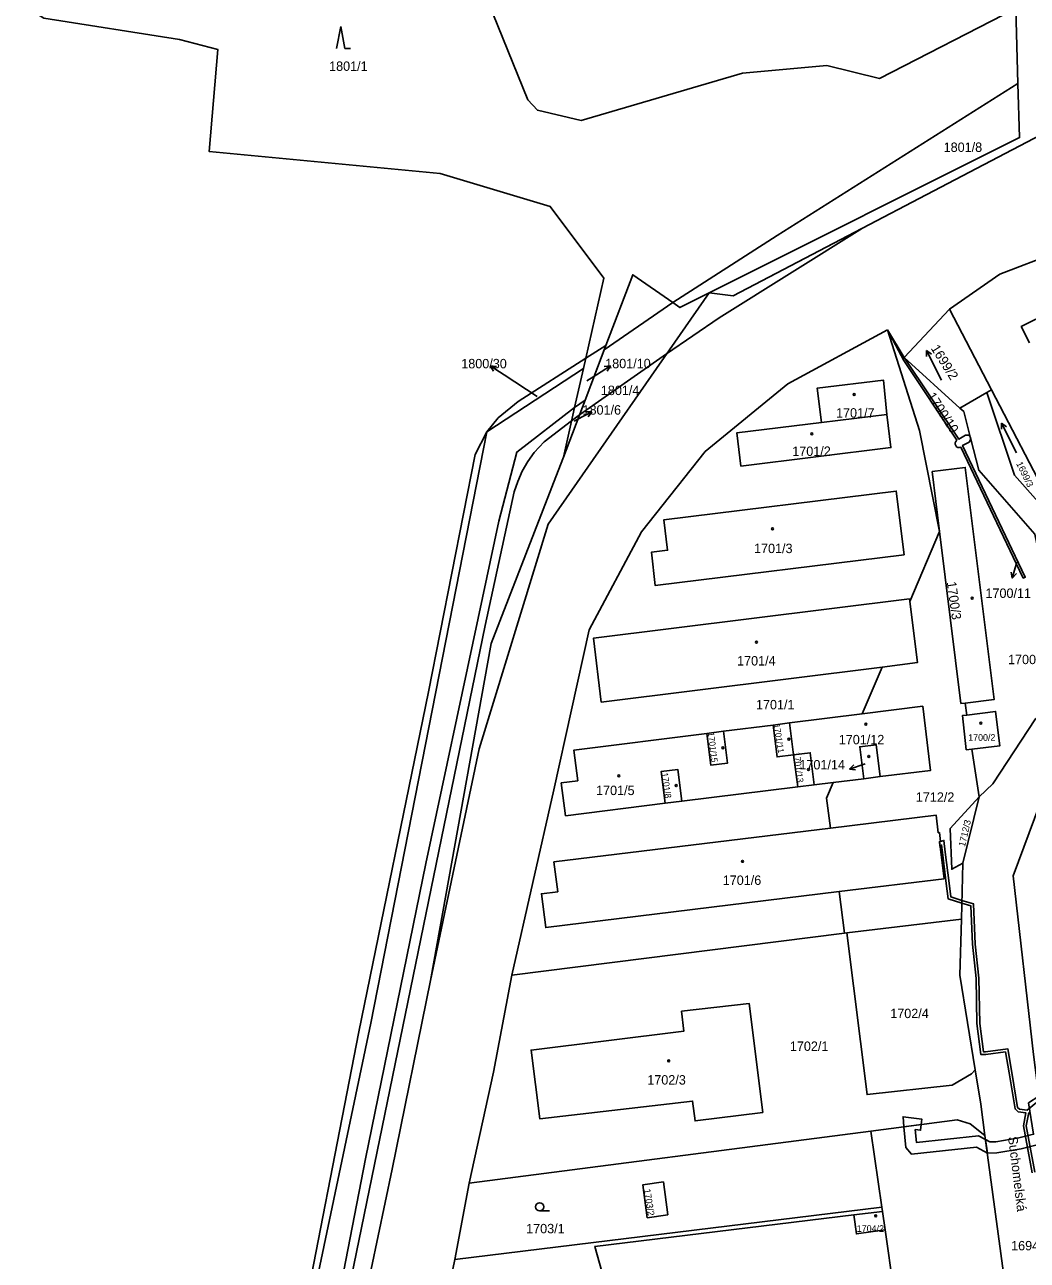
# Model space of a CAD drawing. Extents: x -756746 to -753363, y -1166406 to -1161727.
# Drawn here: x -756016.6 to -755835.6, y -1163528.9 to -1163305.7 of the extents above; entities that cross this region are included whole.
import ezdxf

# ---------------------------------------------------------------- set-up
doc = ezdxf.new("R2010")
doc.units = 0
for name, color, linetype in [('Hranice parcel', 7, 'Continuous'), ('Parcelní čísla', 7, 'Continuous'), ('Pop  PČ popisy', 7, 'Continuous'), ('Věcná břemena k části', 7, 'Continuous'), ('Značky budov', 7, 'Continuous'), ('Značky kultur', 7, 'Continuous')]:
    doc.layers.add(name, color=color, linetype=linetype)

msp = doc.modelspace()

# ---------------------------------------------------------------- linework, layer by layer
at = {"layer": 'Hranice parcel'}
for p, q in [((-755837.26, -1163316.34), (-755837.67, -1163302.81)), ((-755888.68, -1163354.72), (-755823.1, -1163320.39)), ((-755810.9, -1163339.42), (-755840.54, -1163350.8)), ((-755840.54, -1163350.8), (-755849.6, -1163357.1)), ((-755893.03, -1163354.18), (-755888.68, -1163354.72)), ((-755849.6, -1163357.1), (-755857.8, -1163365.86)), ((-755849.6, -1163357.1), (-755842.02, -1163371.69)), ((-755860.8, -1163360.86), (-755855.06, -1163379.01)), ((-755860.8, -1163360.86), (-755857.8, -1163365.86)), ((-755911.65, -1163363.66), (-755915.41, -1163373.53)), ((-755915.29, -1163365.98), (-755911.65, -1163363.66)), ((-755915.71, -1163367.85), (-755915.29, -1163365.98)), ((-755857.8, -1163365.86), (-755847.73, -1163374.97)), ((-755915.71, -1163367.85), (-755933.13, -1163379.29)), ((-755917.3, -1163374.86), (-755915.71, -1163367.85)), ((-755842.89, -1163372.19), (-755847.73, -1163374.97)), ((-755842.89, -1163372.19), (-755842.02, -1163371.69)), ((-755915.41, -1163373.53), (-755919.33, -1163383.83)), ((-755915.41, -1163373.53), (-755917.3, -1163374.86)), ((-755847.73, -1163374.97), (-755847.05, -1163375.59)), ((-755847.05, -1163375.59), (-755845.87, -1163380.17)), ((-755860.95, -1163376.12), (-755872.76, -1163377.58)), ((-755855.06, -1163379.01), (-755851.43, -1163397.25)), ((-755845.87, -1163380.17), (-755845.76, -1163380.59)), ((-755851.43, -1163397.25), (-755852.76, -1163386.45)), ((-755856.79, -1163409.92), (-755851.43, -1163397.25)), ((-755865.38, -1163430.21), (-755861.79, -1163421.75)), ((-755865.38, -1163430.21), (-755854.46, -1163428.84)), ((-755847.55, -1163428.35), (-755846.81, -1163428.26)), ((-755846.81, -1163428.26), (-755846.49, -1163430.41)), ((-755878.51, -1163431.85), (-755865.38, -1163430.21)), ((-755893.41, -1163433.72), (-755890.41, -1163433.34)), ((-755890.41, -1163433.34), (-755881.48, -1163432.23)), ((-755881.48, -1163432.23), (-755878.51, -1163431.85)), ((-755877.79, -1163437.6), (-755878.51, -1163431.85)), ((-755877.01, -1163443.38), (-755877.79, -1163437.6)), ((-755845.57, -1163436.55), (-755844.29, -1163445.16)), ((-755865.11, -1163441.91), (-755870.62, -1163442.59)), ((-755862.14, -1163441.54), (-755865.11, -1163441.91)), ((-755877.01, -1163443.38), (-755897.96, -1163445.99)), ((-755874.03, -1163443.01), (-755877.01, -1163443.38)), ((-755870.62, -1163442.59), (-755874.03, -1163443.01)), ((-755871.81, -1163445.41), (-755870.62, -1163442.59)), ((-755841.79, -1163442.86), (-755844.29, -1163445.16)), ((-755900.94, -1163446.36), (-755897.96, -1163445.99)), ((-755871.08, -1163450.82), (-755871.81, -1163445.41)), ((-755844.29, -1163445.16), (-755847.24, -1163457.19)), ((-755847.24, -1163457.19), (-755847.43, -1163467.3)), ((-755868.58, -1163469.78), (-755869.57, -1163462.3)), ((-755847.43, -1163467.3), (-755868.18, -1163469.73)), ((-755928.66, -1163477.39), (-755868.58, -1163469.78)), ((-755868.18, -1163469.73), (-755868.58, -1163469.78)), ((-755844.98, -1163494.47), (-755845.63, -1163495.24)), ((-755844.98, -1163494.47), (-755843.97, -1163500.69)), ((-755843.97, -1163500.69), (-755843.23, -1163506.37)), ((-755863.84, -1163505.55), (-755936.33, -1163514.98)), ((-755861.85, -1163519.28), (-755863.84, -1163505.55)), ((-755938.91, -1163528.75), (-755936.33, -1163514.98)), ((-755938.91, -1163528.75), (-755861.85, -1163519.28)), ((-755866.92, -1163520.68), (-755861.74, -1163520.05)), ((-755861.74, -1163520.05), (-755861.85, -1163519.28)), ((-755861.26, -1163523.36), (-755861.74, -1163520.05)), ((-755859.42, -1163536.03), (-755861.26, -1163523.36)), ((-755942.64, -1163546.8), (-755938.91, -1163528.75))]:
    msp.add_line(p, q, dxfattribs=at)
for points in [[(-755988.61, -1163308.42), (-756013.13, -1163304.58), (-756026.68, -1163295.93), (-756033.93, -1163298.81), (-756038.83, -1163298.73), (-756040.95, -1163271.55), (-755936.84, -1163258.95)], [(-755895.62, -1163263.62), (-755909.79, -1163257.98), (-755926.54, -1163258.88), (-755939.57, -1163263.66), (-755932.07, -1163303.71), (-755925.73, -1163319.29), (-755924.02, -1163321.2), (-755916.09, -1163323.03), (-755886.99, -1163314.52), (-755871.78, -1163313.09), (-755862.27, -1163315.44), (-755837.67, -1163302.81)], [(-755915.29, -1163365.98), (-755912, -1163351.51), (-755921.69, -1163338.59), (-755941.57, -1163332.6), (-755983.26, -1163328.67), (-755981.7, -1163310.24), (-755988.61, -1163308.42)], [(-755899.58, -1163355.92), (-755880.74, -1163343.84), (-755837.26, -1163316.34)], [(-755837.26, -1163316.34), (-755836.96, -1163326.12), (-755893.03, -1163354.18)], [(-755911.65, -1163363.66), (-755906.8, -1163350.9), (-755899.58, -1163355.92)], [(-755893.03, -1163354.18), (-755922.08, -1163395.93), (-755934.52, -1163436.53), (-755943.29, -1163478.35)], [(-755893.03, -1163354.18), (-755898.29, -1163356.82), (-755899.58, -1163355.92)], [(-755831.44, -1163357.63), (-755836.67, -1163360.26), (-755835.21, -1163363.17)], [(-755860.8, -1163360.86), (-755878.8, -1163370.62), (-755893.76, -1163382.83), (-755905.25, -1163397.34), (-755914.65, -1163415.04), (-755921.07, -1163443.92), (-755928.66, -1163477.39)], [(-755848.32, -1163380.79), (-755857.89, -1163366.39), (-755860.8, -1163360.86)], [(-755933.13, -1163379.29), (-755931.1, -1163376.72), (-755927.48, -1163373.8), (-755915.29, -1163365.98)], [(-755857.8, -1163365.86), (-755847.95, -1163380.59), (-755846.71, -1163379.87), (-755846.18, -1163379.89), (-755845.87, -1163380.17)], [(-755860.95, -1163376.12), (-755861.51, -1163369.94), (-755873.52, -1163371.41), (-755872.76, -1163377.58)], [(-755829.83, -1163396.16), (-755837.87, -1163387.11), (-755842.89, -1163372.19)], [(-755842.02, -1163371.69), (-755831.38, -1163392.15), (-755829.83, -1163396.16)], [(-755917.3, -1163374.86), (-755927.73, -1163382.92), (-755931, -1163395.43), (-755934.7, -1163412.94), (-755944.17, -1163457.24), (-755955.04, -1163510.59), (-755961.39, -1163543.13), (-755969.75, -1163580.08), (-755980.44, -1163632.87), (-755990.68, -1163681.52), (-755997.89, -1163718.98), (-756006.55, -1163758.47), (-756015.37, -1163803.5), (-756020.15, -1163836.16), (-756019.18, -1163844.93), (-756014.35, -1163853.47)], [(-755919.33, -1163383.83), (-755917.62, -1163376.28), (-755917.3, -1163374.86)], [(-755872.76, -1163377.58), (-755888.04, -1163379.47), (-755887.29, -1163385.46), (-755860.21, -1163382.1), (-755860.95, -1163376.12)], [(-756011.68, -1163753.27), (-755994.26, -1163674.75), (-755980.32, -1163606.29), (-755967.88, -1163547.36), (-755956.27, -1163487.62), (-755943.66, -1163426.24), (-755935.26, -1163383.38), (-755933.13, -1163379.29)], [(-755933.13, -1163379.29), (-755954.1, -1163486.09), (-755978.68, -1163603.21), (-756002.91, -1163725.66), (-756008.76, -1163753.31)], [(-755847.57, -1163382.04), (-755847.83, -1163382.11), (-755848.1, -1163382.08), (-755848.34, -1163381.96), (-755848.51, -1163381.76), (-755848.61, -1163381.51), (-755848.6, -1163381.24), (-755848.51, -1163380.99), (-755848.32, -1163380.79)], [(-755845.76, -1163380.59), (-755846.08, -1163381.12), (-755847.25, -1163381.73), (-755835.96, -1163405.52), (-755836.32, -1163405.69), (-755847.57, -1163382.04)], [(-755845.76, -1163380.59), (-755844.32, -1163386.2), (-755834.19, -1163397.74), (-755830.83, -1163413.97), (-755824.44, -1163420.45)], [(-755919.33, -1163383.83), (-755919.86, -1163385.21), (-755932.38, -1163417.5), (-755943.29, -1163478.35)], [(-755852.76, -1163386.45), (-755846.77, -1163385.7), (-755841.56, -1163427.6), (-755846.81, -1163428.26)], [(-755857.82, -1163401.5), (-755859.23, -1163389.98), (-755901.2, -1163395.17), (-755900.52, -1163400.65), (-755903.45, -1163401.01), (-755902.73, -1163407.03), (-755857.82, -1163401.5)], [(-755851.43, -1163397.25), (-755851.35, -1163397.77), (-755847.55, -1163428.35)], [(-755856.79, -1163409.92), (-755856.85, -1163409.43), (-755913.87, -1163416.52), (-755912.5, -1163428.09), (-755861.79, -1163421.75)], [(-755861.79, -1163421.75), (-755855.43, -1163420.95), (-755856.79, -1163409.92)], [(-755824.44, -1163420.45), (-755834.07, -1163431.12), (-755841.79, -1163442.86)], [(-755854.46, -1163428.84), (-755853.03, -1163440.41), (-755862.14, -1163441.54)], [(-755831.81, -1163512.4), (-755832.93, -1163503.47), (-755834.43, -1163491.74), (-755838.13, -1163459.47), (-755833.29, -1163446.5), (-755827.37, -1163436.35), (-755821.15, -1163427.9)], [(-755846.49, -1163430.41), (-755847.28, -1163430.51), (-755846.6, -1163436.68), (-755845.57, -1163436.55)], [(-755846.49, -1163430.41), (-755841.29, -1163429.76), (-755840.53, -1163435.97), (-755845.57, -1163436.55)], [(-755890.41, -1163433.34), (-755889.68, -1163439.1), (-755892.69, -1163439.48), (-755893.41, -1163433.72)], [(-755877.79, -1163437.6), (-755880.76, -1163437.98), (-755881.48, -1163432.23)], [(-755900.94, -1163446.36), (-755918.94, -1163448.6), (-755919.71, -1163442.68), (-755916.73, -1163442.29), (-755917.43, -1163436.73), (-755893.41, -1163433.72)], [(-755865.11, -1163441.91), (-755865.83, -1163436.14), (-755862.85, -1163435.77), (-755862.14, -1163441.54)], [(-755877.79, -1163437.6), (-755874.75, -1163437.22), (-755874.03, -1163443.01)], [(-755900.94, -1163446.36), (-755901.66, -1163440.6), (-755898.67, -1163440.23), (-755897.96, -1163445.99)], [(-755847.24, -1163457.19), (-755849.22, -1163458.25), (-755849.52, -1163450.92), (-755844.29, -1163445.16)], [(-755869.57, -1163462.3), (-755850.61, -1163459.99), (-755851.45, -1163453.26), (-755851.25, -1163453.23), (-755851.45, -1163451.64), (-755851.65, -1163451.66), (-755852.04, -1163448.49), (-755871.08, -1163450.82)], [(-755871.08, -1163450.82), (-755921.03, -1163456.94), (-755920.34, -1163462.32), (-755923.3, -1163462.7), (-755922.52, -1163468.8), (-755869.57, -1163462.3)], [(-755847.43, -1163467.3), (-755847.77, -1163477.41), (-755844.98, -1163494.47)], [(-755845.63, -1163495.24), (-755849.13, -1163497.24), (-755864.51, -1163498.97), (-755868.18, -1163469.73)], [(-755928.66, -1163477.39), (-755931.92, -1163494.92), (-755936.33, -1163514.98)], [(-755962.87, -1163572.61), (-755950.21, -1163512.41), (-755943.29, -1163478.35)], [(-755883.34, -1163502.18), (-755885.8, -1163482.51), (-755898, -1163483.91), (-755897.59, -1163487.51), (-755925.15, -1163490.91), (-755923.58, -1163503.32), (-755895.99, -1163500.14), (-755895.54, -1163503.71), (-755883.34, -1163502.18)], [(-755863.84, -1163505.55), (-755848.26, -1163503.52), (-755845.87, -1163504.22), (-755843.23, -1163506.37)], [(-755843.23, -1163506.37), (-755832.48, -1163585.79), (-755828.16, -1163621.78), (-755825.47, -1163642.28), (-755821.41, -1163660.89), (-755803.31, -1163720.88), (-755791.86, -1163751.01)], [(-755904.2, -1163521.21), (-755904.97, -1163515.24), (-755901.26, -1163514.72), (-755900.49, -1163520.65), (-755904.2, -1163521.21)], [(-755909.15, -1163542.51), (-755913.66, -1163526.39), (-755866.92, -1163520.68)], [(-755861.26, -1163523.36), (-755866.42, -1163524.11), (-755866.92, -1163520.68)]]:
    msp.add_lwpolyline(points, dxfattribs=at)
at = {"layer": 'Pop  PČ popisy'}
for p, q in [((-755930.02, -1163369), (-755932.54, -1163367.37)), ((-755932.54, -1163367.37), (-755931.42, -1163367.49)), ((-755932.54, -1163367.37), (-755931.97, -1163368.33)), ((-755913.37, -1163368.95), (-755910.83, -1163367.36)), ((-755910.83, -1163367.36), (-755911.94, -1163367.47)), ((-755910.83, -1163367.36), (-755911.41, -1163368.31)), ((-755924.08, -1163372.87), (-755930.02, -1163369)), ((-755915.09, -1163370.05), (-755913.37, -1163368.95)), ((-755917.38, -1163377.34), (-755916.85, -1163377.06)), ((-755916.85, -1163377.06), (-755914.2, -1163375.65)), ((-755914.2, -1163375.65), (-755915.32, -1163375.68)), ((-755914.2, -1163375.65), (-755914.85, -1163376.56)), ((-755838.31, -1163405.7), (-755838.51, -1163404.59)), ((-755837.48, -1163402.81), (-755838.31, -1163405.7)), ((-755838.31, -1163405.7), (-755837.55, -1163404.87)), ((-755864.82, -1163439.25), (-755867.67, -1163440.18)), ((-755867.67, -1163440.18), (-755866.88, -1163439.39)), ((-755867.67, -1163440.18), (-755866.57, -1163440.34))]:
    msp.add_line(p, q, dxfattribs=at)
at = {"layer": 'Věcná břemena k části'}
for points in [[(-755975.27, -1163618.03), (-755933.43, -1163414.27), (-755928.21, -1163390.1), (-755927.57, -1163388.21), (-755926.75, -1163386.39), (-755925.75, -1163384.65), (-755924.59, -1163383.02), (-755922.8, -1163381.06), (-755917.85, -1163377.29), (-755916.43, -1163376.21), (-755900.7, -1163365.2), (-755891.19, -1163358.71), (-755865.33, -1163342.5), (-755888.68, -1163354.72), (-755893.03, -1163354.18), (-755898.29, -1163356.82), (-755899.58, -1163355.92), (-755911.95, -1163364.44), (-755915.41, -1163373.53), (-755917.3, -1163374.86), (-755927.73, -1163382.92), (-755931, -1163395.43), (-755934.7, -1163412.94), (-755944.17, -1163457.24), (-755955.04, -1163510.59), (-755961.39, -1163543.13)], [(-755833.93, -1163500.38), (-755835.6, -1163501.79), (-755836.98, -1163501.61), (-755837.32, -1163501.3), (-755838.36, -1163494.95), (-755839.12, -1163490.69), (-755843.1, -1163491.23), (-755843.5, -1163491.23), (-755844.17, -1163486.1), (-755844.31, -1163477.95), (-755845, -1163471.78), (-755845.29, -1163464.52), (-755847.37, -1163463.88), (-755849.38, -1163463.25), (-755849.7, -1163460.76), (-755850.4, -1163455.18), (-755850.62, -1163453.07), (-755851.25, -1163453.23), (-755851.45, -1163453.26), (-755851.35, -1163454.07), (-755851.04, -1163453.91), (-755850.9, -1163455.24), (-755850.2, -1163460.82), (-755849.84, -1163463.63), (-755847.38, -1163464.4), (-755845.77, -1163464.9), (-755845.5, -1163471.82), (-755844.81, -1163477.99), (-755844.67, -1163486.14), (-755843.94, -1163491.73), (-755843.06, -1163491.73), (-755839.52, -1163491.25), (-755838.86, -1163495.03), (-755837.78, -1163501.54), (-755837.2, -1163502.09), (-755835.82, -1163502.26), (-755836.26, -1163504.6), (-755834.71, -1163513.08)], [(-755834.21, -1163513), (-755835.76, -1163504.6), (-755835.29, -1163502.18)]]:
    msp.add_lwpolyline(points, dxfattribs=at)
for points in [[(-755843.13, -1163507.07), (-755842.79, -1163509.52), (-755841.07, -1163509.47), (-755836.69, -1163508.73), (-755833.31, -1163507.91), (-755832.5, -1163506.93), (-755833.47, -1163499.22), (-755835.39, -1163500.47), (-755834.43, -1163506.13), (-755837.09, -1163506.77), (-755841.27, -1163507.47), (-755842.33, -1163507.5)], [(-755857.85, -1163504.77), (-755854.71, -1163504.36), (-755854.59, -1163503.4), (-755858.01, -1163502.97)], [(-755854.71, -1163504.36), (-755857.85, -1163504.77), (-755857.52, -1163508.49), (-755856.5, -1163509.69), (-755844.77, -1163508.48), (-755842.79, -1163509.52), (-755843.13, -1163507.07), (-755844.37, -1163506.42), (-755855.6, -1163507.59), (-755855.81, -1163505.27), (-755854.84, -1163505.39)]]:
    msp.add_lwpolyline(points, close=True, dxfattribs=at)
at = {"layer": 'Značky budov'}
for centre in [(-755866.82, -1163372.53), (-755874.48, -1163379.63), (-755881.57, -1163396.79), (-755845.52, -1163409.32), (-755884.48, -1163417.25), (-755864.72, -1163432.08), (-755843.98, -1163431.87), (-755878.63, -1163434.75), (-755890.53, -1163436.32), (-755864.2, -1163437.89), (-755875.1, -1163440.23), (-755909.33, -1163441.41), (-755898.96, -1163443.16), (-755886.98, -1163456.84), (-755900.32, -1163492.87), (-755862.95, -1163520.85)]:
    msp.add_circle(centre, 0.175, dxfattribs=at)
at = {"layer": 'Značky kultur'}
for p, q in [((-755959.51, -1163306.04), (-755960.26, -1163310.04)), ((-755958.76, -1163310.04), (-755959.51, -1163306.04)), ((-755958.76, -1163310.04), (-755957.76, -1163310.04)), ((-755853.79, -1163364.59), (-755853.8, -1163365.69)), ((-755851.07, -1163369.93), (-755853.79, -1163364.59)), ((-755853.79, -1163364.59), (-755852.9, -1163365.23)), ((-755840.25, -1163377.71), (-755840.26, -1163378.81)), ((-755837.53, -1163383.05), (-755840.25, -1163377.71)), ((-755840.25, -1163377.71), (-755839.36, -1163378.35)), ((-755923.6, -1163519.98), (-755921.85, -1163519.98))]:
    msp.add_line(p, q, dxfattribs=at)
msp.add_circle((-755923.6, -1163519.23), 0.75, dxfattribs=at)

# ---------------------------------------------------------------- texts
at = {"layer": 'Parcelní čísla'}
for s, height, p in [('1801/1', 1.7, (-755961.62, -1163314.08)), ('1801/8', 1.7, (-755850.68, -1163328.72)), ('1800/30', 1.7, (-755937.76, -1163367.8)), ('1801/10', 1.7, (-755911.78, -1163367.78)), ('1801/4', 1.7, (-755912.56, -1163372.63)), ('1801/6', 1.7, (-755915.87, -1163376.16)), ('1701/7', 1.7, (-755870.11, -1163376.7)), ('1701/2', 1.7, (-755878.01, -1163383.62)), ('1701/3', 1.7, (-755884.91, -1163401.17)), ('1700/11', 1.7, (-755843.13, -1163409.26)), ('1701/4', 1.7, (-755887.97, -1163421.47)), ('1700/1', 1.7, (-755839.06, -1163421.23)), ('1701/1', 1.7, (-755884.56, -1163429.39)), ('1701/12', 1.7, (-755869.61, -1163435.7)), ('1700/2', 1.2, (-755846.25, -1163435.07)), ('1701/14', 1.7, (-755876.72, -1163440.24)), ('1701/5', 1.7, (-755913.43, -1163444.87)), ('1712/2', 1.7, (-755855.7, -1163446.08)), ('1701/6', 1.7, (-755890.56, -1163461.09)), ('1702/4', 1.7, (-755860.32, -1163485.15)), ('1702/1', 1.7, (-755878.44, -1163491.07)), ('1702/3', 1.7, (-755904.18, -1163497.15)), ('1703/1', 1.7, (-755926.05, -1163524.01)), ('1704/2', 1.2, (-755866.36, -1163523.75)), ('1694/1', 1.7, (-755838.5, -1163527.09))]:
    msp.add_text(s, height=height, dxfattribs=at).set_placement(p)
for s, height, rotation, p in [('1699/2', 1.7, 302, (-755853.06, -1163364.18)), ('1700/10', 1.7, 303, (-755853.76, -1163372.81)), ('1699/3', 1.2, 296, (-755837.62, -1163384.99)), ('1700/3', 1.7, 278, (-755850.12, -1163406.41)), ('1701/15', 1.139, 277, (-755893.26, -1163433.56)), ('1701/11', 1.1, 279, (-755881.37, -1163432.09)), ('1701/13', 1.139, 277, (-755877.77, -1163437.19)), ('1701/8', 1.139, 278, (-755901.6, -1163440.9)), ('1712/3', 1.2, 77, (-755846.84, -1163454.27)), ('1703/2', 1.2, 279, (-755904.81, -1163516.08))]:
    msp.add_text(s, height=height, rotation=rotation, dxfattribs=at).set_placement(p)
at = {"layer": 'Pop  PČ popisy'}
msp.add_text('Suchomelská', height=1.7, rotation=277, dxfattribs=at).set_placement((-755839.06, -1163506.62))

doc.saveas('drawing.dxf')
